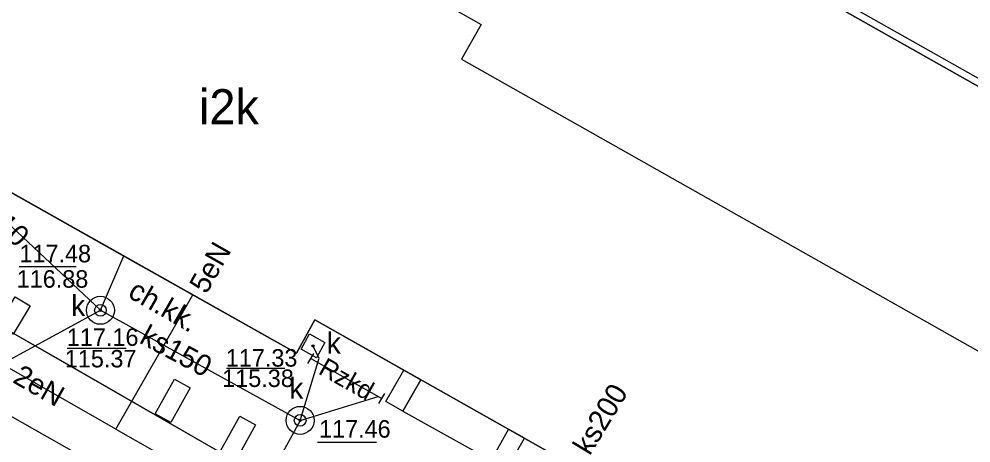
# Model space of a CAD drawing. Extents: x 6434771 to 6436222, y 5663454 to 5664782.
# Drawn here: x 6435426.76 to 6435467.52, y 5664022.55 to 5664040.71 of the extents above; entities that cross this region are included whole.
import ezdxf

# ---------------------------------------------------------------- set-up
doc = ezdxf.new("R2010")
doc.units = 0
for name, color, linetype in [('Warstwa 1', 7, 'Continuous'), ('Warstwa 10', 7, 'Continuous'), ('Warstwa 11', 7, 'Continuous'), ('Warstwa 12', 7, 'Continuous'), ('Warstwa 13', 7, 'Continuous'), ('Warstwa 14', 7, 'Continuous'), ('Warstwa 15', 7, 'Continuous'), ('Warstwa 20', 7, 'Continuous'), ('Warstwa 33', 7, 'Continuous'), ('Warstwa 35', 7, 'Continuous'), ('Warstwa 4', 7, 'Continuous'), ('Warstwa 5', 7, 'Continuous'), ('Warstwa 6', 7, 'Continuous'), ('Warstwa 7', 7, 'Continuous'), ('Warstwa 9', 7, 'Continuous')]:
    doc.layers.add(name, color=color, linetype=linetype)

msp = doc.modelspace()

# ---------------------------------------------------------------- linework, layer by layer
at = {"layer": 'Warstwa 1'}
for points in [[(6435401.224, 5664064.098), (6435394.97, 5664053.023), (6435426.378, 5664035.204), (6435425.58, 5664033.753), (6435438.642, 5664026.405), (6435439.429, 5664027.826), (6435470.858, 5664010.066), (6435477.192, 5664021.21), (6435482.05, 5664029.82), (6435406.028, 5664072.701)], [(6435426.601, 5664028.821), (6435427.242, 5664028.434), (6435426.511, 5664027.222), (6435425.87, 5664027.609)], [(6435432.583, 5664023.8), (6435433.41, 5664025.294), (6435434.088, 5664024.919), (6435433.261, 5664023.425)], [(6435436.886, 5664023.334), (6435436.06, 5664021.839), (6435435.381, 5664022.215), (6435436.208, 5664023.709)]]:
    msp.add_lwpolyline(points, close=True, dxfattribs=at)
for points in [[(6435443.962, 5664025.264), (6435443.193, 5664023.917), (6435442.47, 5664024.33), (6435443.238, 5664025.674), (6435443.962, 5664025.264)], [(6435448.398, 5664022.758), (6435447.72, 5664023.141), (6435446.972, 5664021.812), (6435447.65, 5664021.43), (6435448.398, 5664022.758)]]:
    msp.add_lwpolyline(points, dxfattribs=at)
at = {"layer": 'Warstwa 10'}
msp.add_lwpolyline([(6435439.26, 5664026.17), (6435442.3, 5664024.46)], dxfattribs=at)
at = {"layer": 'Warstwa 12'}
for points in [[(6435430.91, 5664023.14), (6435434.197, 5664028.905)], [(6435430.91, 5664023.14), (6435422.02, 5664028.21)], [(6435430.91, 5664023.14), (6435452.36, 5664010.93), (6435456.51, 5664008.56)]]:
    msp.add_lwpolyline(points, dxfattribs=at)
at = {"layer": 'Warstwa 14'}
for p, q in [((6435426.764, 5664030.109), (6435429.206, 5664030.109)), ((6435428.825, 5664026.61), (6435431.352, 5664026.61)), ((6435435.65, 5664025.757), (6435438.135, 5664025.757)), ((6435439.541, 5664022.589), (6435442.07, 5664022.589))]:
    msp.add_line(p, q, dxfattribs=at)
for centre in [(6435430.244, 5664028.237), (6435439.347, 5664026.719), (6435438.798, 5664023.523)]:
    msp.add_circle(centre, 0.045, dxfattribs=at)
at = {"layer": 'Warstwa 15'}
for centre in [(6435430.244, 5664028.237), (6435438.798, 5664023.523)]:
    msp.add_circle(centre, 0.6, dxfattribs=at)
at = {"layer": 'Warstwa 20'}
for p, q in [((6435439.131, 5664025.956), (6435439.389, 5664026.384)), ((6435442.172, 5664024.245), (6435442.428, 5664024.675))]:
    msp.add_line(p, q, dxfattribs=at)
at = {"layer": 'Warstwa 33'}
msp.add_line((6435423.605, 5664028.93), (6435436.016, 5664021.787), dxfattribs=at)
at = {"layer": 'Warstwa 35'}
for points in [[(6435482.05, 5664029.82), (6435484.497, 5664034.423), (6435484.063, 5664034.673), (6435480.052, 5664036.933), (6435479.618, 5664037.18), (6435413.743, 5664074.44), (6435413.309, 5664074.688), (6435409.114, 5664077.07), (6435408.677, 5664077.313), (6435406.028, 5664072.701)], [(6435481.929, 5664030.232), (6435484.096, 5664034.308), (6435483.914, 5664034.412), (6435479.904, 5664036.672), (6435479.47, 5664036.919), (6435413.595, 5664074.179), (6435413.161, 5664074.427), (6435408.967, 5664076.808), (6435408.79, 5664076.907), (6435406.439, 5664072.814)]]:
    msp.add_lwpolyline(points, close=True, dxfattribs=at)
at = {"layer": 'Warstwa 4'}
for points in [[(6435394.97, 5664053.023), (6435401.224, 5664064.098), (6435432.7, 5664046.35), (6435433.54, 5664047.83), (6435446.55, 5664040.48), (6435445.71, 5664039), (6435477.17, 5664021.22), (6435470.858, 5664010.066), (6435439.429, 5664027.826), (6435438.642, 5664026.405), (6435425.58, 5664033.753), (6435426.378, 5664035.204)], [(6435438.836, 5664026.575), (6435439.203, 5664027.23), (6435439.858, 5664026.863), (6435439.491, 5664026.208)]]:
    msp.add_lwpolyline(points, close=True, dxfattribs=at)
for centre in [(6435430.244, 5664028.237), (6435438.798, 5664023.523)]:
    msp.add_circle(centre, 0.25, dxfattribs=at)
at = {"layer": 'Warstwa 6'}
for centre in [(6435430.244, 5664028.237), (6435439.347, 5664026.719), (6435438.798, 5664023.523)]:
    msp.add_circle(centre, 0.045, dxfattribs=at)
at = {"layer": 'Warstwa 7'}
for points in [[(6435430.244, 5664028.237), (6435422.37, 5664035.64)], [(6435471.38, 5663998.2), (6435453.3, 5664008.66), (6435445.13, 5664013.07), (6435406.35, 5664035.08)], [(6435430.244, 5664028.237), (6435431.251, 5664030.564)], [(6435375.81, 5664004.56), (6435399.157, 5664011.281), (6435430.244, 5664028.237), (6435438.798, 5664023.523)], [(6435438.798, 5664023.523), (6435439.609, 5664026.192), (6435439.347, 5664026.719)], [(6435438.798, 5664023.523), (6435442.145, 5664024.547)], [(6435438.798, 5664023.523), (6435436.191, 5664018.74), (6435433.947, 5664014.383), (6435432.595, 5664011.782), (6435429.478, 5664005.798), (6435428.358, 5664003.513), (6435428.083, 5664003.074)]]:
    msp.add_lwpolyline(points, dxfattribs=at)
at = {"layer": 'Warstwa 9'}
for p, q in [((6435425.58, 5664033.753), (6435431.502, 5664030.421)), ((6435431.502, 5664030.421), (6435438.642, 5664026.405)), ((6435424.038, 5664028.681), (6435428.928, 5664025.867)), ((6435438.642, 5664026.405), (6435439.429, 5664027.826)), ((6435439.429, 5664027.826), (6435443.962, 5664025.264)), ((6435428.928, 5664025.867), (6435436.016, 5664021.787)), ((6435443.193, 5664023.917), (6435443.962, 5664025.264)), ((6435443.193, 5664023.917), (6435446.857, 5664021.879))]:
    msp.add_line(p, q, dxfattribs=at)

# ---------------------------------------------------------------- texts
at = {"layer": 'Warstwa 11'}
msp.add_text('Rzkd', height=0.8, rotation=330.6425, dxfattribs=at).set_placement((6435439.531, 5664025.543))
at = {"layer": 'Warstwa 13'}
for s, rotation, p in [('5eN', 60.3095, (6435434.783, 5664028.895)), ('2eN', 330.3044, (6435426.441, 5664025.171))]:
    msp.add_text(s, height=0.9, rotation=rotation, dxfattribs=at).set_placement(p)
at = {"layer": 'Warstwa 14'}
for s, p in [('116.88', (6435426.658, 5664029.206)), ('115.37', (6435428.72, 5664025.79)), ('115.38', (6435435.459, 5664024.953))]:
    msp.add_text(s, height=0.75, dxfattribs=at).set_placement(p)
at = {"layer": 'Warstwa 5'}
for s, height, p in [('i2k', 1.5, (6435434.466, 5664036.209)), ('k', 0.9, (6435428.992, 5664027.992)), ('k', 0.9, (6435439.935, 5664026.383)), ('k', 0.9, (6435438.336, 5664024.448))]:
    msp.add_text(s, height=height, dxfattribs=at).set_placement(p)
at = {"layer": 'Warstwa 6'}
for s, p in [('117.48', (6435426.775, 5664030.293)), ('117.16', (6435428.808, 5664026.713)), ('117.33', (6435435.613, 5664025.824)), ('117.46', (6435439.605, 5664022.782))]:
    msp.add_text(s, height=0.75, dxfattribs=at).set_placement(p)
at = {"layer": 'Warstwa 7'}
for s, rotation, p in [('kd110', 316.7654, (6435424.282, 5664033.136)), ('ks150', 331.8342, (6435431.867, 5664026.864)), ('ks200', 58.6881, (6435451.197, 5664021.979))]:
    msp.add_text(s, height=0.9, rotation=rotation, dxfattribs=at).set_placement(p)
at = {"layer": 'Warstwa 9'}
msp.add_text('ch.kk.', height=0.9, rotation=330.0409, dxfattribs=at).set_placement((6435431.371, 5664028.829))

doc.saveas('drawing.dxf')
